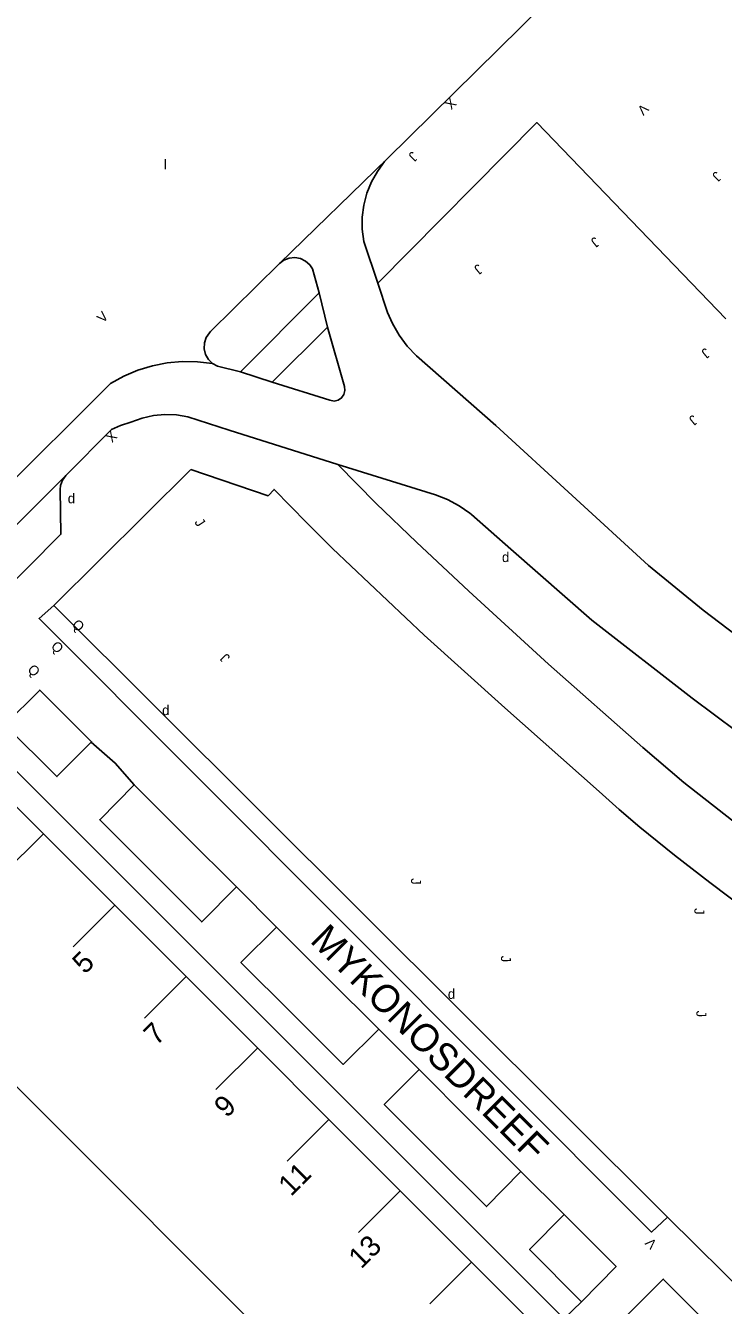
# Model space of a CAD drawing. Extents: x 134999 to 136502, y 457398 to 459002.
# Drawn here: x 136386.9 to 136422.2, y 458772.3 to 458837.1 of the extents above; entities that cross this region are included whole.
import ezdxf

# ---------------------------------------------------------------- set-up
doc = ezdxf.new("R2010")
doc.units = 0
for name, color, linetype in [('RI_DGTB_15', 7, 'Continuous'), ('RI_DGTB_2', 7, 'Continuous'), ('RI_DGTB_29', 7, 'Continuous'), ('RI_DGTB_30', 7, 'Continuous'), ('RI_DGTB_31', 7, 'Continuous'), ('RI_DGTB_36', 7, 'Continuous'), ('RI_DGTB_37', 7, 'Continuous'), ('RI_DGTB_43', 7, 'Continuous'), ('RI_DGTB_53', 7, 'Continuous'), ('RI_DGTB_54', 7, 'Continuous'), ('RI_DGTB_6', 7, 'Continuous'), ('RI_DGTB_7', 7, 'Continuous')]:
    doc.layers.add(name, color=color, linetype=linetype)

msp = doc.modelspace()

# ---------------------------------------------------------------- linework, layer by layer
at = {"layer": 'RI_DGTB_15'}
for p, q in [((136387.811, 458796.191), (136385.688, 458794.073)), ((136391.422, 458792.573), (136389.299, 458790.455)), ((136395.033, 458788.955), (136392.91, 458786.837)), ((136398.644, 458785.337), (136396.521, 458783.219)), ((136402.255, 458781.719), (136400.132, 458779.601)), ((136405.866, 458778.101), (136403.743, 458775.983)), ((136409.477, 458774.483), (136407.354, 458772.365))]:
    msp.add_line(p, q, dxfattribs=at)
at = {"layer": 'RI_DGTB_2'}
for p, q in [((136384.061, 458799.901), (136387.79, 458796.17)), ((136387.79, 458796.17), (136391.404, 458792.555)), ((136391.404, 458792.555), (136395.018, 458788.94)), ((136395.018, 458788.94), (136398.632, 458785.325)), ((136387.928, 458781.866), (136384.313, 458785.48)), ((136398.632, 458785.325), (136402.246, 458781.71)), ((136391.542, 458778.252), (136387.928, 458781.866)), ((136402.246, 458781.71), (136405.86, 458778.095)), ((136395.157, 458774.638), (136391.542, 458778.252)), ((136405.86, 458778.095), (136409.474, 458774.48)), ((136398.772, 458771.024), (136395.157, 458774.638)), ((136409.474, 458774.48), (136413.221, 458770.731))]:
    msp.add_line(p, q, dxfattribs=at)
msp.add_lwpolyline([(136424.665, 458768.137), (136419.181, 458773.621), (136415.669, 458770.113)], dxfattribs=at)
at = {"layer": 'RI_DGTB_53'}
for p, q in [((136399.739, 458825.05), (136405.196, 458830.356)), ((136401.759, 458823.573), (136397.763, 458819.565)), ((136401.759, 458823.573), (136402.181, 458821.834)), ((136402.181, 458821.834), (136399.369, 458819.037)), ((136397.763, 458819.565), (136399.369, 458819.037)), ((136376.363, 458804.222), (136391.187, 458818.977)), ((136388.321, 458807.741), (136395.248, 458814.628)), ((136388.924, 458814.321), (136375.447, 458800.851)), ((136419.391, 458776.761), (136388.321, 458807.741)), ((136397.561, 458793.481), (136399.591, 458791.441)), ((136404.771, 458786.271), (136406.811, 458784.241)), ((136411.974, 458779.064), (136414.156, 458776.896)), ((136415.041, 458772.471), (136413.221, 458770.731))]:
    msp.add_line(p, q, dxfattribs=at)
for points in [[(136404.726, 458824.066), (136404.022, 458826.176), (136403.938, 458826.787), (136403.935, 458827.403), (136404.012, 458828.015), (136404.166, 458828.612), (136404.397, 458829.184), (136404.7, 458829.721), (136405.07, 458830.214), (136405.196, 458830.356)], [(136396.353, 458819.99), (136396.147, 458820.198), (136396.004, 458820.453), (136395.936, 458820.737), (136395.947, 458821.029), (136396.036, 458821.308), (136396.197, 458821.551), (136396.252, 458821.607), (136399.739, 458825.05)], [(136401.759, 458823.573), (136401.416, 458824.783), (136401.284, 458824.983), (136401.069, 458825.176), (136400.81, 458825.304), (136400.526, 458825.356), (136400.238, 458825.329), (136399.969, 458825.224), (136399.739, 458825.05)], [(136404.726, 458824.066), (136405.223, 458822.575), (136405.465, 458822.017), (136405.806, 458821.422), (136406.214, 458820.871), (136406.684, 458820.371), (136410.694, 458816.853)], [(136399.369, 458819.037), (136402.299, 458818.125), (136402.506, 458818.088), (136402.712, 458818.131), (136402.888, 458818.248), (136403.009, 458818.421), (136403.057, 458818.626), (136403.032, 458818.819), (136402.181, 458821.834)], [(136396.353, 458819.99), (136395.591, 458820.082), (136394.823, 458820.093), (136394.059, 458820.025), (136393.306, 458819.878), (136392.572, 458819.653), (136391.865, 458819.353), (136391.194, 458818.981), (136391.187, 458818.977)], [(136397.763, 458819.565), (136396.607, 458819.847), (136396.353, 458819.99)], [(136461.026, 458768.97), (136455.623, 458773.413), (136453.712, 458774.925), (136452.098, 458776.135), (136450.465, 458777.319), (136447.173, 458779.649), (136443.313, 458782.313), (136441.237, 458783.713), (136437.409, 458786.217), (136434.956, 458787.751), (136434.152, 458788.284), (136432.439, 458789.478), (136430.752, 458790.708), (136427.41, 458793.21), (136423.8, 458795.966), (136420.228, 458798.772), (136418.15, 458800.542), (136413.375, 458804.758), (136409.332, 458808.457), (136406.679, 458810.936), (136404.638, 458812.897), (136402.693, 458814.871)], [(136388.924, 458814.321), (136388.754, 458814.086), (136388.655, 458813.815), (136388.633, 458813.607), (136388.68, 458811.344), (136378.447, 458801.035), (136376.199, 458801.1), (136375.836, 458801.029), (136375.497, 458800.881), (136375.447, 458800.851)], [(136419.391, 458776.761), (136423.661, 458772.541), (136426.241, 458772.501), (136436.821, 458782.971), (136434.399, 458784.401), (136432.67, 458785.503), (136431.873, 458786.04), (136430.166, 458787.242), (136428.482, 458788.475), (136421.535, 458793.708), (136419.747, 458795.094), (136417.988, 458796.515), (136416.947, 458797.403), (136415.932, 458798.321), (136411.156, 458802.556), (136407.069, 458806.23), (136402.427, 458810.619), (136401.138, 458811.924)], [(136419.391, 458776.761), (136418.591, 458776.001), (136387.571, 458807.071), (136388.321, 458807.741)], [(136390.205, 458800.805), (136391.431, 458799.751), (136392.391, 458798.651)]]:
    msp.add_lwpolyline(points, dxfattribs=at)
at = {"layer": 'RI_DGTB_54'}
for points in [[(136435.591, 458847.75), (136433.501, 458849.845), (136433.348, 458849.995), (136432.825, 458850.43), (136432.255, 458850.802), (136431.646, 458851.104), (136431.005, 458851.333), (136430.319, 458851.523), (136429.62, 458851.658), (136429.504, 458851.665), (136428.796, 458851.658), (136428.093, 458851.572), (136427.404, 458851.407), (136426.738, 458851.165), (136426.104, 458850.85), (136425.509, 458850.466), (136424.961, 458850.017), (136411.974, 458837.029), (136405.196, 458830.356)], [(136422.348, 458822.246), (136412.777, 458832.191), (136404.726, 458824.066)], [(136388.924, 458814.321), (136391.236, 458816.644), (136391.698, 458816.844), (136392.22, 458817.024), (136392.79, 458817.216), (136393.36, 458817.353), (136393.943, 458817.411), (136394.529, 458817.39), (136395.107, 458817.289), (136397.192, 458816.613), (136402.693, 458814.871)], [(136410.694, 458816.853), (136418.425, 458809.763), (136421.207, 458807.495), (136424.094, 458805.305), (136427.029, 458803.179), (136430.011, 458801.118), (136431.3, 458800.257), (136439.453, 458794.905), (136447.332, 458789.795), (136450.327, 458787.79), (136453.356, 458785.711), (136456.59, 458783.44), (136458.222, 458782.267), (136459.838, 458781.071), (136461.773, 458779.58), (136463.673, 458778.046), (136465.934, 458776.127), (136469.538, 458772.946), (136472.065, 458770.646), (136473.341, 458769.51), (136475.473, 458767.639), (136476.097, 458767.052), (136477.249, 458765.989), (136477.287, 458765.956)], [(136395.248, 458814.628), (136399.17, 458813.292), (136399.473, 458813.611), (136401.138, 458811.924)], [(136422.902, 458801.357), (136420.64, 458803.043), (136415.568, 458806.998), (136411.456, 458810.583), (136409.466, 458812.34), (136409.379, 458812.411), (136408.838, 458812.789), (136408.256, 458813.099), (136407.64, 458813.336), (136402.693, 458814.871)]]:
    msp.add_lwpolyline(points, dxfattribs=at)
at = {"layer": 'RI_DGTB_6'}
for points in [[(136390.205, 458800.805), (136390.231, 458800.831), (136387.601, 458803.451), (136385.841, 458801.691)], [(136385.841, 458801.691), (136388.471, 458799.071), (136390.205, 458800.805)], [(136393.226, 458794.296), (136390.641, 458796.881), (136392.391, 458798.651)], [(136392.391, 458798.651), (136394.986, 458796.056)], [(136394.986, 458796.056), (136397.561, 458793.481)], [(136397.561, 458793.481), (136395.811, 458791.711), (136393.226, 458794.296)], [(136400.381, 458787.076), (136397.791, 458789.661), (136399.591, 458791.441)], [(136399.591, 458791.441), (136402.169, 458788.868)], [(136402.169, 458788.868), (136404.771, 458786.271)], [(136404.771, 458786.271), (136402.971, 458784.491), (136400.381, 458787.076)], [(136407.636, 458779.876), (136405.051, 458782.461), (136406.811, 458784.241)], [(136406.811, 458784.241), (136409.402, 458781.642)], [(136409.402, 458781.642), (136411.974, 458779.064)], [(136411.974, 458779.064), (136410.221, 458777.291), (136407.636, 458779.876)], [(136415.041, 458772.471), (136412.411, 458775.121), (136414.156, 458776.896)], [(136414.156, 458776.896), (136416.791, 458774.251), (136415.041, 458772.471)]]:
    msp.add_lwpolyline(points, dxfattribs=at)
at = {"layer": 'RI_DGTB_7'}
msp.add_lwpolyline([(136383.986, 458799.826), (136383.221, 458800.551), (136384.221, 458801.531), (136415.669, 458770.113)], dxfattribs=at)

# ---------------------------------------------------------------- texts
at = {"layer": 'RI_DGTB_29'}
for p in [(136389.023, 458812.909), (136411.013, 458809.934)]:
    msp.add_text('d', height=0.5, dxfattribs=at).set_placement(p)
for p in [(136393.801, 458802.182), (136408.271, 458787.812)]:
    msp.add_text('d', height=0.5, rotation=359.99973, dxfattribs=at).set_placement(p)
at = {"layer": 'RI_DGTB_30'}
for s, height, rotation, p in [('X', 0.5, 224.79208, (136408.4, 458833.483)), ('V', 0.5, 224.79208, (136418.141, 458833.185)), ('V', 0.499, 46.26619, (136390.812, 458822.007)), ('X', 0.5, 225.06904, (136391.216, 458816.619)), ('V', 0.5, 133.66643, (136418.895, 458775.433))]:
    msp.add_text(s, height=height, rotation=rotation, dxfattribs=at).set_placement(p)
at = {"layer": 'RI_DGTB_31'}
for s, height, rotation, p in [('J', 0.5, 224.75078, (136406.464, 458830.763)), ('J', 0.5, 225.10602, (136421.844, 458829.752)), ('J', 0.5, 219.16032, (136415.712, 458826.431)), ('J', 0.5, 219.16032, (136409.8, 458825.058)), ('J', 0.5, 219.16032, (136421.312, 458820.808)), ('J', 0.5, 219.16032, (136420.681, 458817.418)), ('J', 0.5, 303.15845, (136395.421, 458811.952)), ('Q', 0.499, 315.08319, (136389.198, 458806.731)), ('Q', 0.499, 315.08319, (136388.138, 458805.631)), ('J', 0.5, 134.44544, (136397.276, 458805.121)), ('Q', 0.499, 315.08319, (136386.948, 458804.451)), ('J', 0.499, 271.63971, (136406.405, 458793.921)), ('J', 0.499, 271.63971, (136420.753, 458792.405)), ('J', 0.499, 271.63971, (136410.957, 458789.996)), ('J', 0.499, 271.63971, (136420.855, 458787.212))]:
    msp.add_text(s, height=height, rotation=rotation, dxfattribs=at).set_placement(p)
at = {"layer": 'RI_DGTB_36'}
for s, p in [('5', (136389.892, 458789.022)), ('7', (136393.509, 458785.409)), ('9', (136397.074, 458781.746)), ('11', (136400.326, 458777.769)), ('13', (136403.88, 458774.095))]:
    msp.add_text(s, height=1.054, rotation=44.9457, dxfattribs=at).set_placement(p)
at = {"layer": 'RI_DGTB_37'}
msp.add_text('MYKONOSDREEF', height=1.4, rotation=315.01463, dxfattribs=at).set_placement((136401.235, 458790.719))
at = {"layer": 'RI_DGTB_43'}
msp.add_text('l', height=0.5, dxfattribs=at).set_placement((136393.888, 458829.823))

doc.saveas('drawing.dxf')
